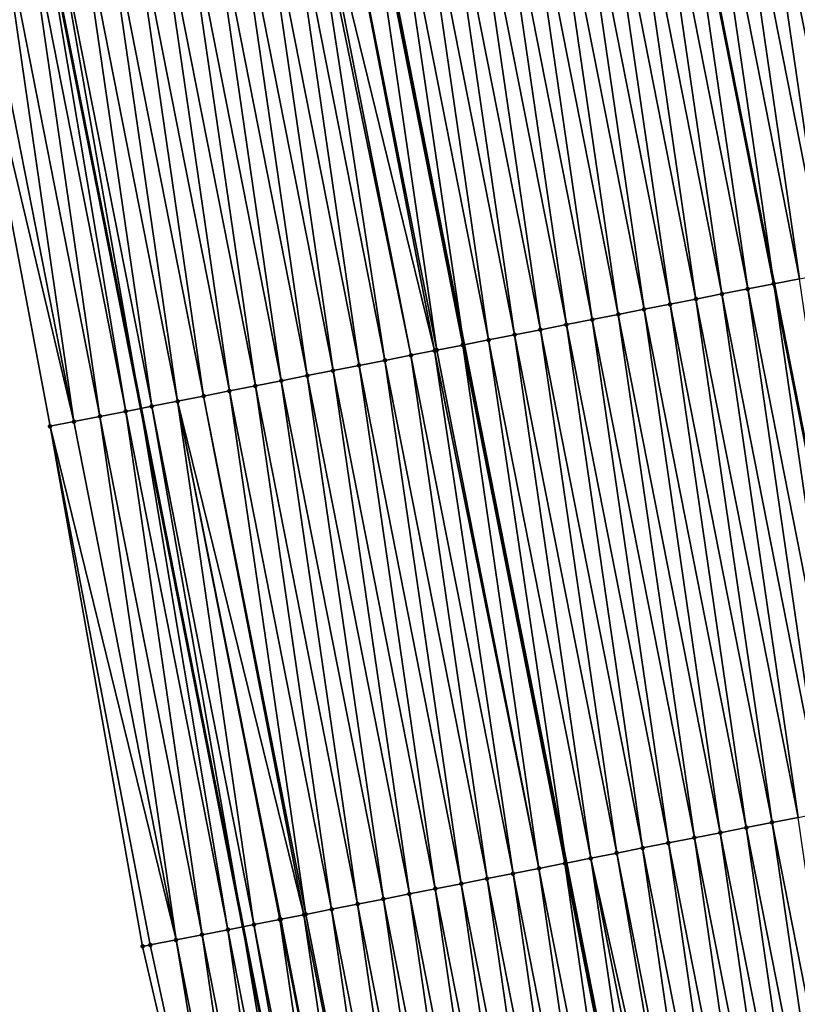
# Model space of a CAD drawing. Header units: feet. Extents: x 2007189 to 2022806, y 818621 to 837694.
# Tile 259 of 656: x 2011466 to 2011495, y 827147 to 827184. Entities that reach past the tile are written whole.
import ezdxf

# ---------------------------------------------------------------- set-up
doc = ezdxf.new("R2010")
doc.units = ezdxf.units.FT
doc.header["$MEASUREMENT"] = 0
for name, color, linetype, lineweight in [('EP_Travel Lane', 172, 'Continuous', 53), ('Road Shots', 141, 'Continuous', 100), ('Road X-Section', 40, 'Continuous', 13), ('STRIPING', 60, 'Continuous', 53)]:
    doc.layers.add(name, color=color, linetype=linetype, lineweight=lineweight)
doc.layers.add('I-77-MM17-21_SB-Surface-Border', color=7, linetype='Continuous')
doc.layers.add('I-77-MM17-21_SB-Surface-TIN', color=7, linetype='Continuous')

msp = doc.modelspace()

# ---------------------------------------------------------------- linework, layer by layer
at = {"layer": 'EP_Travel Lane'}
msp.add_polyline3d([(2011426.064436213, 827426.9163370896, 310.7935345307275), (2011429.090653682, 827407.1466084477, 310.8020995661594), (2011432.116868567, 827387.3768966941, 310.8280095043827), (2011435.14308394, 827367.6071817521, 310.8505468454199), (2011438.383504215, 827347.5752606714, 310.8550142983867), (2011441.677768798, 827327.8484129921, 310.8450038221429), (2011444.972028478, 827308.1215946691, 310.8676867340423), (2011448.266279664, 827288.3948272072, 310.9462052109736), (2011451.785399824, 827268.3978280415, 311.0168383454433), (2011455.348747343, 827248.7178492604, 311.0530579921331), (2011458.912086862, 827229.0379146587, 311.1058170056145), (2011462.475431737, 827209.3579504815, 311.1475301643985), (2011466.304121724, 827189.3753401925, 311.1956917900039), (2011470.173182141, 827169.7531448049, 311.2224514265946), (2011474.042224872, 827150.131039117, 311.2814960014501), (2011477.91123895, 827130.5090787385, 311.3928409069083), (2011481.943774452, 827110.6780281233, 311.4529107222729), (2011486.019857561, 827091.0979592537, 311.5345696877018), (2011490.095915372, 827071.518011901, 311.6420071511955), (2011494.171960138, 827051.938127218, 311.7626934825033), (2011498.561402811, 827032.0206688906, 311.8343273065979), (2011503.034300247, 827012.5273846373, 311.9249196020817), (2011507.507186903, 826993.0341473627, 312.0241428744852), (2011511.980064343, 826973.5409502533, 312.1307927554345)], dxfattribs=at)
at = {"layer": 'I-77-MM17-21_SB-Surface-Border', "color": 3, "linetype": 'Continuous', "lineweight": -3}
msp.add_polyline3d([(2011508.501863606, 826972.7529441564, 312.2280036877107), (2011503.139366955, 826992.0446366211, 312.1538696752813), (2011499.053788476, 827011.6255781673, 312.0363554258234), (2011494.003149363, 827030.9878409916, 311.9389719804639), (2011490.003879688, 827051.0708970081, 311.8562956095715), (2011485.576583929, 827070.5778773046, 311.7797985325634), (2011481.447137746, 827090.1467194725, 311.6741748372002), (2011478.279633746, 827109.915714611, 311.5483360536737), (2011474.770456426, 827129.8902702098, 311.4510833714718), (2011470.246025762, 827149.3831021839, 311.3533416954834), (2011466.741395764, 827169.0770481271, 311.3022009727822), (2011463.03818234, 827188.7319729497, 311.2909535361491), (2011457.694417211, 827208.4927978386, 311.3367523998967), (2011454.197824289, 827228.1848614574, 311.2997725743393), (2011450.313611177, 827247.8067217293, 311.2559457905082), (2011447.416001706, 827267.6070954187, 311.1663260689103), (2011443.057618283, 827287.525218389, 311.1672876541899), (2011438.967472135, 827307.1191249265, 311.1410504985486), (2011435.842362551, 827326.8741582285, 311.0839531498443), (2011432.026686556, 827346.5139510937, 311.113053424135), (2011429.609889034, 827366.7573942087, 311.0491658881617), (2011426.783208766, 827386.5577401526, 311.0058576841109), (2011425.399805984, 827406.5797546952, 310.9208343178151), (2011421.566969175, 827426.2255988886, 310.9372846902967)], dxfattribs=at)
at = {"layer": 'I-77-MM17-21_SB-Surface-TIN', "color": 128, "linetype": 'Continuous', "lineweight": -3}
for points in [[(2011497.082081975, 827175.0533027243, 310.1924930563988), (2011494.196067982, 827194.8691344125, 310.1311777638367), (2011493.214919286, 827194.6758800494, 310.1684838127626)], [(2011498.06323045, 827175.2465582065, 310.1555897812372), (2011495.177216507, 827195.0623896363, 310.0941814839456), (2011494.196067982, 827194.8691344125, 310.1311777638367)], [(2011497.082081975, 827175.0533027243, 310.1924930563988), (2011498.06323045, 827175.2465582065, 310.1555897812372), (2011494.196067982, 827194.8691344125, 310.1311777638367)], [(2011495.119781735, 827174.6668084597, 310.272310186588), (2011492.23376976, 827194.4826299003, 310.2073066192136), (2011491.252621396, 827194.289373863, 310.2440100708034)], [(2011496.100932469, 827174.8600524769, 310.2312804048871), (2011493.214919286, 827194.6758800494, 310.1684838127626), (2011492.23376976, 827194.4826299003, 310.2073066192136)], [(2011495.119781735, 827174.6668084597, 310.272310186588), (2011496.100932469, 827174.8600524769, 310.2312804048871), (2011492.23376976, 827194.4826299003, 310.2073066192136)], [(2011496.100932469, 827174.8600524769, 310.2312804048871), (2011497.082081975, 827175.0533027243, 310.1924930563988), (2011493.214919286, 827194.6758800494, 310.1684838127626)], [(2011493.157485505, 827174.2802938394, 310.34480091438), (2011490.271469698, 827194.0961097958, 310.278159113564), (2011489.290327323, 827193.9028482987, 310.3125619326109)], [(2011491.252621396, 827194.289373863, 310.2440100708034), (2011490.271469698, 827194.0961097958, 310.278159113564), (2011494.138627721, 827174.4735565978, 310.3108459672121)], [(2011493.157485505, 827174.2802938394, 310.34480091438), (2011494.138627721, 827174.4735565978, 310.3108459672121), (2011490.271469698, 827194.0961097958, 310.278159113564)], [(2011495.119781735, 827174.6668084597, 310.272310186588), (2011491.252621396, 827194.289373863, 310.2440100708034), (2011494.138627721, 827174.4735565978, 310.3108459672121)], [(2011491.195190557, 827173.8937727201, 310.414952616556), (2011488.309180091, 827193.7095865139, 310.3471968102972), (2011487.328032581, 827193.5163261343, 310.3823374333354)], [(2011492.176338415, 827174.0870313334, 310.3791762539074), (2011489.290327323, 827193.9028482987, 310.3125619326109), (2011488.309180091, 827193.7095865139, 310.3471968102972)], [(2011491.195190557, 827173.8937727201, 310.414952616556), (2011492.176338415, 827174.0870313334, 310.3791762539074), (2011488.309180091, 827193.7095865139, 310.3471968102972)], [(2011492.176338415, 827174.0870313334, 310.3791762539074), (2011493.157485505, 827174.2802938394, 310.34480091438), (2011489.290327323, 827193.9028482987, 310.3125619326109)], [(2011489.232888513, 827173.50728761, 310.4980645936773), (2011486.34688383, 827193.3230720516, 310.4197444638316), (2011485.36573327, 827193.1298271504, 310.46045603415)], [(2011490.214040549, 827173.7005250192, 310.4546565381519), (2011487.328032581, 827193.5163261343, 310.3823374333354), (2011486.34688383, 827193.3230720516, 310.4197444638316)], [(2011489.232888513, 827173.50728761, 310.4980645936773), (2011490.214040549, 827173.7005250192, 310.4546565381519), (2011486.34688383, 827193.3230720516, 310.4197444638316)], [(2011490.214040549, 827173.7005250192, 310.4546565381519), (2011491.195190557, 827173.8937727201, 310.414952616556), (2011487.328032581, 827193.5163261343, 310.3823374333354)], [(2011487.270586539, 827173.1208021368, 310.5810458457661), (2011484.384582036, 827192.9365856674, 310.5023978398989), (2011483.403431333, 827192.7433414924, 310.5433708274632)], [(2011488.251736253, 827173.3140513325, 310.5418799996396), (2011485.36573327, 827193.1298271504, 310.46045603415), (2011484.384582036, 827192.9365856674, 310.5023978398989)], [(2011487.270586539, 827173.1208021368, 310.5810458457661), (2011488.251736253, 827173.3140513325, 310.5418799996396), (2011484.384582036, 827192.9365856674, 310.5023978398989)], [(2011488.251736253, 827173.3140513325, 310.5418799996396), (2011489.232888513, 827173.50728761, 310.4980645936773), (2011485.36573327, 827193.1298271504, 310.46045603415)], [(2011485.308288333, 827172.7342975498, 310.6571477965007), (2011482.42228089, 827192.5500959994, 310.5838693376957), (2011481.441129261, 827192.356856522, 310.6265330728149)], [(2011486.289438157, 827172.9275461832, 310.6177794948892), (2011483.403431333, 827192.7433414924, 310.5433708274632), (2011482.42228089, 827192.5500959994, 310.5838693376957)], [(2011485.308288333, 827172.7342975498, 310.6571477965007), (2011486.289438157, 827172.9275461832, 310.6177794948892), (2011482.42228089, 827192.5500959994, 310.5838693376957)], [(2011486.289438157, 827172.9275461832, 310.6177794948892), (2011487.270586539, 827173.1208021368, 310.5810458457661), (2011483.403431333, 827192.7433414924, 310.5433708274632)], [(2011483.345986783, 827172.3478099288, 310.7393560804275), (2011480.459977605, 827192.1636171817, 310.6692461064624), (2011479.478829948, 827191.9703575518, 310.7046565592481)], [(2011484.327136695, 827172.5410581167, 310.6998274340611), (2011481.441129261, 827192.356856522, 310.6265330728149), (2011480.459977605, 827192.1636171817, 310.6692461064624)], [(2011483.345986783, 827172.3478099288, 310.7393560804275), (2011484.327136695, 827172.5410581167, 310.6998274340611), (2011480.459977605, 827192.1636171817, 310.6692461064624)], [(2011484.327136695, 827172.5410581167, 310.6998274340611), (2011485.308288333, 827172.7342975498, 310.6571477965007), (2011481.441129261, 827192.356856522, 310.6265330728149)], [(2011481.383686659, 827171.9613150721, 310.8189601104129), (2011478.49768221, 827191.777098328, 310.7402132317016), (2011477.516533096, 827191.5838460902, 310.7782842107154)], [(2011482.364837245, 827172.1545598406, 310.7782007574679), (2011478.545440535, 827191.7865054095, 310.7384824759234), (2011478.49768221, 827191.777098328, 310.7402132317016)], [(2011481.383686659, 827171.9613150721, 310.8189601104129), (2011482.364837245, 827172.1545598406, 310.7782007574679), (2011478.49768221, 827191.777098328, 310.7402132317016)], [(2011479.478829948, 827191.9703575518, 310.7046565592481), (2011478.545440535, 827191.7865054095, 310.7384824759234), (2011482.41353518, 827172.1641515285, 310.7762727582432)], [(2011482.364837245, 827172.1545598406, 310.7782007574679), (2011482.41353518, 827172.1641515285, 310.7762727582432), (2011478.545440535, 827191.7865054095, 310.7384824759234)], [(2011483.345986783, 827172.3478099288, 310.7393560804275), (2011479.478829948, 827191.9703575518, 310.7046565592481), (2011482.41353518, 827172.1641515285, 310.7762727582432)], [(2011481.29973324, 827171.9447793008, 310.822263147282), (2011477.516533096, 827191.5838460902, 310.7782842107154), (2011476.535385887, 827191.390584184, 310.812875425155)], [(2011481.29973324, 827171.9447793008, 310.822263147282), (2011481.383686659, 827171.9613150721, 310.8189601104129), (2011477.516533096, 827191.5838460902, 310.7782842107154)], [(2011478.440250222, 827171.3815030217, 310.913256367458), (2011475.554240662, 827191.1973122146, 310.8438446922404), (2011474.573092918, 827191.0040530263, 310.8794140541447)], [(2011479.421395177, 827171.5747763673, 310.8827823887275), (2011476.372628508, 827191.358523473, 310.818092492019), (2011475.554240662, 827191.1973122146, 310.8438446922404)], [(2011478.440250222, 827171.3815030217, 310.913256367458), (2011479.421395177, 827171.5747763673, 310.8827823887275), (2011475.554240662, 827191.1973122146, 310.8438446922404)], [(2011480.401563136, 827171.7678614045, 310.8537757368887), (2011476.535385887, 827191.390584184, 310.812875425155), (2011476.372628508, 827191.358523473, 310.818092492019)], [(2011479.421395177, 827171.5747763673, 310.8827823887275), (2011480.401563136, 827171.7678614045, 310.8537757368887), (2011476.372628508, 827191.358523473, 310.818092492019)], [(2011480.401563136, 827171.7678614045, 310.8537757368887), (2011480.402539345, 827171.7680537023, 310.8537443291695), (2011476.535385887, 827191.390584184, 310.812875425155)], [(2011480.402539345, 827171.7680537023, 310.8537443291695), (2011481.29973324, 827171.9447793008, 310.822263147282), (2011476.535385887, 827191.390584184, 310.812875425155)], [(2011476.477953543, 827170.9949906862, 310.9865695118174), (2011473.591943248, 827190.8108036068, 310.9184994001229), (2011472.610793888, 827190.6175526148, 310.9570188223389)], [(2011477.459102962, 827171.1882413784, 310.9479422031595), (2011474.573092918, 827191.0040530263, 310.8794140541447), (2011473.591943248, 827190.8108036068, 310.9184994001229)], [(2011476.477953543, 827170.9949906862, 310.9865695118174), (2011477.459102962, 827171.1882413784, 310.9479422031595), (2011473.591943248, 827190.8108036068, 310.9184994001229)], [(2011477.459102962, 827171.1882413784, 310.9479422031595), (2011478.440250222, 827171.3815030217, 310.913256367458), (2011474.573092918, 827191.0040530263, 310.8794140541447)], [(2011474.515650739, 827170.6085094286, 311.0710680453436), (2011471.629644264, 827190.4243029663, 310.9960217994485), (2011470.648494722, 827190.2310528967, 311.0348731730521)], [(2011475.496801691, 827170.8017523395, 311.0296401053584), (2011472.610793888, 827190.6175526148, 310.9570188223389), (2011471.629644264, 827190.4243029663, 310.9960217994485)], [(2011474.515650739, 827170.6085094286, 311.0710680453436), (2011475.496801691, 827170.8017523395, 311.0296401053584), (2011471.629644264, 827190.4243029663, 310.9960217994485)], [(2011475.496801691, 827170.8017523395, 311.0296401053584), (2011476.477953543, 827170.9949906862, 310.9865695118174), (2011472.610793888, 827190.6175526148, 310.9570188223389)], [(2011472.553353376, 827170.2220005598, 311.1456288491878), (2011469.667345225, 827190.0378026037, 311.0736440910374), (2011468.686194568, 827189.8445581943, 311.1145327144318)], [(2011473.53450177, 827170.4152564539, 311.1088738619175), (2011470.648494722, 827190.2310528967, 311.0348731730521), (2011469.667345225, 827190.0378026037, 311.0736440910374)], [(2011472.553353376, 827170.2220005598, 311.1456288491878), (2011473.53450177, 827170.4152564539, 311.1088738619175), (2011469.667345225, 827190.0378026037, 311.0736440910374)], [(2011473.53450177, 827170.4152564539, 311.1088738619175), (2011474.515650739, 827170.6085094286, 311.0710680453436), (2011470.648494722, 827190.2310528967, 311.0348731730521)], [(2011470.59106069, 827169.8354679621, 311.2116492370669), (2011467.705044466, 827189.6513109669, 311.1544070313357), (2011466.723899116, 827189.458039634, 311.1856053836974)], [(2011471.572205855, 827170.0287402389, 311.1807906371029), (2011468.686194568, 827189.8445581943, 311.1145327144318), (2011467.705044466, 827189.6513109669, 311.1544070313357)], [(2011470.59106069, 827169.8354679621, 311.2116492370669), (2011471.572205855, 827170.0287402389, 311.1807906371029), (2011467.705044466, 827189.6513109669, 311.1544070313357)], [(2011471.572205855, 827170.0287402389, 311.1807906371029), (2011472.553353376, 827170.2220005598, 311.1456288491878), (2011468.686194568, 827189.8445581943, 311.1145327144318)], [(2011468.628778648, 827169.4488813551, 311.2582308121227), (2011465.742757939, 827189.2647471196, 311.2091802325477), (2011464.761615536, 827189.0714608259, 311.2349939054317)], [(2011469.609918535, 827169.6421804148, 311.2370118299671), (2011466.304121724, 827189.3753401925, 311.1956917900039), (2011465.742757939, 827189.2647471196, 311.2091802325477)], [(2011468.628778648, 827169.4488813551, 311.2582308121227), (2011469.609918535, 827169.6421804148, 311.2370118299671), (2011465.742757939, 827189.2647471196, 311.2091802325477)], [(2011466.723899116, 827189.458039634, 311.1856053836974), (2011466.304121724, 827189.3753401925, 311.1956917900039), (2011470.173182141, 827169.7531448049, 311.2224514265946)], [(2011469.609918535, 827169.6421804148, 311.2370118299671), (2011470.173182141, 827169.7531448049, 311.2224514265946), (2011466.304121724, 827189.3753401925, 311.1956917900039)], [(2011470.59106069, 827169.8354679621, 311.2116492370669), (2011466.723899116, 827189.458039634, 311.1856053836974), (2011470.173182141, 827169.7531448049, 311.2224514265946)], [(2011467.647638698, 827169.25558262, 311.2795667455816), (2011463.780470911, 827188.8781858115, 311.2648672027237), (2011463.03818234, 827188.7319729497, 311.2909535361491)], [(2011467.647638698, 827169.25558262, 311.2795667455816), (2011464.761615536, 827189.0714608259, 311.2349939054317), (2011463.780470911, 827188.8781858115, 311.2648672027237)], [(2011467.647638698, 827169.25558262, 311.2795667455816), (2011468.628778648, 827169.4488813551, 311.2582308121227), (2011464.761615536, 827189.0714608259, 311.2349939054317)], [(2011466.741395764, 827169.0770481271, 311.3022009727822), (2011467.647638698, 827169.25558262, 311.2795667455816), (2011463.03818234, 827188.7319729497, 311.2909535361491)], [(2011495.119781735, 827174.6668084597, 310.272310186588), (2011494.138627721, 827174.4735565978, 310.3108459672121), (2011498.005778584, 827154.8510397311, 310.3566090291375)], [(2011496.043489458, 827154.4645131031, 310.4244546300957), (2011493.157485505, 827174.2802938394, 310.34480091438), (2011492.176338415, 827174.0870313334, 310.3791762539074)], [(2011497.024636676, 827154.6577749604, 310.3898458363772), (2011494.138627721, 827174.4735565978, 310.3108459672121), (2011493.157485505, 827174.2802938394, 310.34480091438)], [(2011496.043489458, 827154.4645131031, 310.4244546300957), (2011497.024636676, 827154.6577749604, 310.3898458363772), (2011493.157485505, 827174.2802938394, 310.34480091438)], [(2011497.024636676, 827154.6577749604, 310.3898458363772), (2011498.005778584, 827154.8510397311, 310.3566090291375), (2011494.138627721, 827174.4735565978, 310.3108459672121)], [(2011494.081191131, 827154.0780091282, 310.5007768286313), (2011491.195190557, 827173.8937727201, 310.414952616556), (2011490.214040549, 827173.7005250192, 310.4546565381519)], [(2011495.062341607, 827154.2712544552, 310.4602185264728), (2011492.176338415, 827174.0870313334, 310.3791762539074), (2011491.195190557, 827173.8937727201, 310.414952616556)], [(2011494.081191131, 827154.0780091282, 310.5007768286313), (2011495.062341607, 827154.2712544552, 310.4602185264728), (2011491.195190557, 827173.8937727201, 310.414952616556)], [(2011495.062341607, 827154.2712544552, 310.4602185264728), (2011496.043489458, 827154.4645131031, 310.4244546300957), (2011492.176338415, 827174.0870313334, 310.3791762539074)], [(2011492.118887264, 827153.6915332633, 310.5872163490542), (2011489.232888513, 827173.50728761, 310.4980645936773), (2011488.251736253, 827173.3140513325, 310.5418799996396)], [(2011493.100039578, 827153.8847692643, 310.5433014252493), (2011490.214040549, 827173.7005250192, 310.4546565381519), (2011489.232888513, 827173.50728761, 310.4980645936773)], [(2011492.118887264, 827153.6915332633, 310.5872163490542), (2011493.100039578, 827153.8847692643, 310.5433014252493), (2011489.232888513, 827173.50728761, 310.4980645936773)], [(2011493.100039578, 827153.8847692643, 310.5433014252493), (2011494.081191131, 827154.0780091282, 310.5007768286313), (2011490.214040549, 827173.7005250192, 310.4546565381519)], [(2011491.13773598, 827153.498292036, 310.6292501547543), (2011488.251736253, 827173.3140513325, 310.5418799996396), (2011487.270586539, 827173.1208021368, 310.5810458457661)], [(2011491.13773598, 827153.498292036, 310.6292501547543), (2011492.118887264, 827153.6915332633, 310.5872163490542), (2011488.251736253, 827173.3140513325, 310.5418799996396)], [(2011489.17543581, 827153.1117974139, 310.7089386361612), (2011486.289438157, 827172.9275461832, 310.6177794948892), (2011485.308288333, 827172.7342975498, 310.6571477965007)], [(2011490.156586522, 827153.3050415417, 310.6679486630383), (2011487.270586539, 827173.1208021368, 310.5810458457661), (2011486.289438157, 827172.9275461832, 310.6177794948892)], [(2011489.17543581, 827153.1117974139, 310.7089386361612), (2011490.156586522, 827153.3050415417, 310.6679486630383), (2011486.289438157, 827172.9275461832, 310.6177794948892)], [(2011490.156586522, 827153.3050415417, 310.6679486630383), (2011491.13773598, 827153.498292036, 310.6292501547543), (2011487.270586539, 827173.1208021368, 310.5810458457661)], [(2011487.213133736, 827152.7253124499, 310.7921031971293), (2011484.327136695, 827172.5410581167, 310.6998274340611), (2011483.345986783, 827172.3478099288, 310.7393560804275)], [(2011488.194284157, 827152.9185580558, 310.7516452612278), (2011485.308288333, 827172.7342975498, 310.6571477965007), (2011484.327136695, 827172.5410581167, 310.6998274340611)], [(2011487.213133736, 827152.7253124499, 310.7921031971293), (2011488.194284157, 827152.9185580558, 310.7516452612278), (2011484.327136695, 827172.5410581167, 310.6998274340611)], [(2011488.194284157, 827152.9185580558, 310.7516452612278), (2011489.17543581, 827153.1117974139, 310.7089386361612), (2011485.308288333, 827172.7342975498, 310.6571477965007)], [(2011485.250837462, 827152.3387980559, 310.8646753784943), (2011482.364837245, 827172.1545598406, 310.7782007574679), (2011481.383686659, 827171.9613150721, 310.8189601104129)], [(2011486.231986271, 827152.532051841, 310.8271612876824), (2011482.41353518, 827172.1641515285, 310.7762727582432), (2011482.364837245, 827172.1545598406, 310.7782007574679)], [(2011485.250837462, 827152.3387980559, 310.8646753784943), (2011486.231986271, 827152.532051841, 310.8271612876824), (2011482.364837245, 827172.1545598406, 310.7782007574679)], [(2011483.345986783, 827172.3478099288, 310.7393560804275), (2011482.41353518, 827172.1641515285, 310.7762727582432), (2011486.281623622, 827152.5418291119, 310.8253876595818)], [(2011486.231986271, 827152.532051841, 310.8271612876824), (2011486.281623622, 827152.5418291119, 310.8253876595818), (2011482.41353518, 827172.1641515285, 310.7762727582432)], [(2011487.213133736, 827152.7253124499, 310.7921031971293), (2011483.345986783, 827172.3478099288, 310.7393560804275), (2011486.281623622, 827152.5418291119, 310.8253876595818)], [(2011483.28854432, 827151.9522677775, 310.931530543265), (2011480.401563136, 827171.7678614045, 310.8537757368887), (2011479.421395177, 827171.5747763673, 310.8827823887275)], [(2011484.269689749, 827152.1455387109, 310.9001883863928), (2011480.402539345, 827171.7680537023, 310.8537443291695), (2011480.401563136, 827171.7678614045, 310.8537757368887)], [(2011483.28854432, 827151.9522677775, 310.931530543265), (2011484.269689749, 827152.1455387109, 310.9001883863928), (2011480.401563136, 827171.7678614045, 310.8537757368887)], [(2011484.269689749, 827152.1455387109, 310.9001883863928), (2011481.29973324, 827171.9447793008, 310.822263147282), (2011480.402539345, 827171.7680537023, 310.8537443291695)], [(2011485.250837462, 827152.3387980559, 310.8646753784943), (2011481.383686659, 827171.9613150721, 310.8189601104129), (2011481.29973324, 827171.9447793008, 310.822263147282)], [(2011484.269689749, 827152.1455387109, 310.9001883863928), (2011485.250837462, 827152.3387980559, 310.8646753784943), (2011481.29973324, 827171.9447793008, 310.822263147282)], [(2011481.326248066, 827151.5657532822, 311.0040663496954), (2011478.440250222, 827171.3815030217, 310.913256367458), (2011477.459102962, 827171.1882413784, 310.9479422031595)], [(2011482.307397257, 827151.7590051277, 310.9658541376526), (2011479.421395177, 827171.5747763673, 310.8827823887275), (2011478.440250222, 827171.3815030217, 310.913256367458)], [(2011481.326248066, 827151.5657532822, 311.0040663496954), (2011482.307397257, 827151.7590051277, 310.9658541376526), (2011478.440250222, 827171.3815030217, 310.913256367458)], [(2011482.307397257, 827151.7590051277, 310.9658541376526), (2011483.28854432, 827151.9522677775, 310.931530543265), (2011479.421395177, 827171.5747763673, 310.8827823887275)], [(2011479.363946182, 827151.1792673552, 311.0868842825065), (2011476.477953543, 827170.9949906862, 310.9865695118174), (2011475.496801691, 827170.8017523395, 311.0296401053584)], [(2011480.345097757, 827151.3725071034, 311.0443180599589), (2011477.459102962, 827171.1882413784, 310.9479422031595), (2011476.477953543, 827170.9949906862, 310.9865695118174)], [(2011479.363946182, 827151.1792673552, 311.0868842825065), (2011480.345097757, 827151.3725071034, 311.0443180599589), (2011476.477953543, 827170.9949906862, 310.9865695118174)], [(2011480.345097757, 827151.3725071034, 311.0443180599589), (2011481.326248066, 827151.5657532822, 311.0040663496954), (2011477.459102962, 827171.1882413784, 310.9479422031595)], [(2011477.401642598, 827150.7927900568, 311.1728078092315), (2011474.515650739, 827170.6085094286, 311.0710680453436), (2011473.53450177, 827170.4152564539, 311.1088738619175)], [(2011478.382794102, 827150.9860301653, 311.1303712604), (2011475.496801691, 827170.8017523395, 311.0296401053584), (2011474.515650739, 827170.6085094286, 311.0710680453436)], [(2011477.401642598, 827150.7927900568, 311.1728078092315), (2011478.382794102, 827150.9860301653, 311.1303712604), (2011474.515650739, 827170.6085094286, 311.0710680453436)], [(2011478.382794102, 827150.9860301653, 311.1303712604), (2011479.363946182, 827151.1792673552, 311.0868842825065), (2011475.496801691, 827170.8017523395, 311.0296401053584)], [(2011476.353764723, 827150.5864012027, 311.2157643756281), (2011472.553353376, 827170.2220005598, 311.1456288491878), (2011471.572205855, 827170.0287402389, 311.1807906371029)], [(2011476.420492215, 827150.5995442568, 311.2131958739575), (2011473.53450177, 827170.4152564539, 311.1088738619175), (2011472.553353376, 827170.2220005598, 311.1456288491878)], [(2011476.353764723, 827150.5864012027, 311.2157643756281), (2011476.420492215, 827150.5995442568, 311.2131958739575), (2011472.553353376, 827170.2220005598, 311.1456288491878)], [(2011476.420492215, 827150.5995442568, 311.2131958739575), (2011477.401642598, 827150.7927900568, 311.1728078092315), (2011473.53450177, 827170.4152564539, 311.1088738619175)], [(2011470.59106069, 827169.8354679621, 311.2116492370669), (2011470.173182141, 827169.7531448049, 311.2224514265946), (2011474.042224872, 827150.131039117, 311.2814960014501)], [(2011474.458202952, 827150.2129942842, 311.2729628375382), (2011471.572205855, 827170.0287402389, 311.1807906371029), (2011470.59106069, 827169.8354679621, 311.2116492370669)], [(2011474.458202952, 827150.2129942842, 311.2729628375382), (2011470.59106069, 827169.8354679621, 311.2116492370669), (2011474.042224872, 827150.131039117, 311.2814960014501)], [(2011474.458202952, 827150.2129942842, 311.2729628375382), (2011475.439345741, 827150.4062786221, 311.246445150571), (2011471.572205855, 827170.0287402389, 311.1807906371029)], [(2011475.439345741, 827150.4062786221, 311.246445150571), (2011475.478769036, 827150.4140446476, 311.2452646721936), (2011471.572205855, 827170.0287402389, 311.1807906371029)], [(2011475.478769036, 827150.4140446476, 311.2452646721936), (2011476.353764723, 827150.5864012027, 311.2157643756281), (2011471.572205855, 827170.0287402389, 311.1807906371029)], [(2011471.514788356, 827149.6330714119, 311.327372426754), (2011468.628778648, 827169.4488813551, 311.2582308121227), (2011467.647638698, 827169.25558262, 311.2795667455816)], [(2011472.495926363, 827149.8263800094, 311.3095862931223), (2011469.609918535, 827169.6421804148, 311.2370118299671), (2011468.628778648, 827169.4488813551, 311.2582308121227)], [(2011471.514788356, 827149.6330714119, 311.327372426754), (2011472.495926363, 827149.8263800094, 311.3095862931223), (2011468.628778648, 827169.4488813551, 311.2582308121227)], [(2011473.477063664, 827150.0196921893, 311.2930894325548), (2011470.173182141, 827169.7531448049, 311.2224514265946), (2011469.609918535, 827169.6421804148, 311.2370118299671)], [(2011472.495926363, 827149.8263800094, 311.3095862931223), (2011473.477063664, 827150.0196921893, 311.2930894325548), (2011469.609918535, 827169.6421804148, 311.2370118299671)], [(2011473.477063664, 827150.0196921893, 311.2930894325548), (2011474.042224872, 827150.131039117, 311.2814960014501), (2011470.173182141, 827169.7531448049, 311.2224514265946)], [(2011471.514788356, 827149.6330714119, 311.327372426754), (2011467.647638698, 827169.25558262, 311.2795667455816), (2011466.741395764, 827169.0770481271, 311.3022009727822)], [(2011470.246025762, 827149.3831021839, 311.3533416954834), (2011470.533649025, 827149.439769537, 311.347578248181), (2011466.741395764, 827169.0770481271, 311.3022009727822)], [(2011470.533649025, 827149.439769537, 311.347578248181), (2011471.514788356, 827149.6330714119, 311.327372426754), (2011466.741395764, 827169.0770481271, 311.3022009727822)], [(2011497.948313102, 827134.4556384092, 310.5991470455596), (2011495.062341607, 827154.2712544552, 310.4602185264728), (2011494.081191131, 827154.0780091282, 310.5007768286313)], [(2011495.986007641, 827134.0691706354, 310.6884986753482), (2011493.100039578, 827153.8847692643, 310.5433014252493), (2011492.118887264, 827153.6915332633, 310.5872163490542)], [(2011496.967161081, 827134.2624009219, 310.6425270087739), (2011494.081191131, 827154.0780091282, 310.5007768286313), (2011493.100039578, 827153.8847692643, 310.5433014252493)], [(2011495.986007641, 827134.0691706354, 310.6884986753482), (2011496.967161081, 827134.2624009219, 310.6425270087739), (2011493.100039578, 827153.8847692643, 310.5433014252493)], [(2011496.967161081, 827134.2624009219, 310.6425270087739), (2011497.948313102, 827134.4556384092, 310.5991470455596), (2011494.081191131, 827154.0780091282, 310.5007768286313)], [(2011494.023707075, 827133.6826780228, 310.7689103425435), (2011491.13773598, 827153.498292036, 310.6292501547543), (2011490.156586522, 827153.3050415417, 310.6679486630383)], [(2011495.004857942, 827133.8759213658, 310.7276379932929), (2011492.118887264, 827153.6915332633, 310.5872163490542), (2011491.13773598, 827153.498292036, 310.6292501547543)], [(2011494.023707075, 827133.6826780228, 310.7689103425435), (2011495.004857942, 827133.8759213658, 310.7276379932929), (2011491.13773598, 827153.498292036, 310.6292501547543)], [(2011495.004857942, 827133.8759213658, 310.7276379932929), (2011495.986007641, 827134.0691706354, 310.6884986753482), (2011492.118887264, 827153.6915332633, 310.5872163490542)], [(2011492.06140324, 827133.2962019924, 310.8552902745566), (2011489.17543581, 827153.1117974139, 310.7089386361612), (2011488.194284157, 827152.9185580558, 310.7516452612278)], [(2011493.042555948, 827133.4894359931, 310.8106554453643), (2011490.156586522, 827153.3050415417, 310.6679486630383), (2011489.17543581, 827153.1117974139, 310.7089386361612)], [(2011492.06140324, 827133.2962019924, 310.8552902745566), (2011493.042555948, 827133.4894359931, 310.8106554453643), (2011489.17543581, 827153.1117974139, 310.7089386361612)], [(2011493.042555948, 827133.4894359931, 310.8106554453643), (2011494.023707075, 827133.6826780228, 310.7689103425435), (2011490.156586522, 827153.3050415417, 310.6679486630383)], [(2011487.213133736, 827152.7253124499, 310.7921031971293), (2011486.281623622, 827152.5418291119, 310.8253876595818), (2011490.149681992, 827132.9196592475, 310.9294093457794)], [(2011491.588992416, 827133.2031569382, 310.8748132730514), (2011488.194284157, 827152.9185580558, 310.7516452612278), (2011487.213133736, 827152.7253124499, 310.7921031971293)], [(2011491.080253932, 827133.1029507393, 310.8937156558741), (2011487.213133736, 827152.7253124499, 310.7921031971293), (2011490.149681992, 827132.9196592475, 310.9294093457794)], [(2011491.080253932, 827133.1029507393, 310.8937156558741), (2011491.588992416, 827133.2031569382, 310.8748132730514), (2011487.213133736, 827152.7253124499, 310.7921031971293)], [(2011491.588992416, 827133.2031569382, 310.8748132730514), (2011492.06140324, 827133.2962019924, 310.8552902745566), (2011488.194284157, 827152.9185580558, 310.7516452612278)], [(2011488.136809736, 827132.5231780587, 311.0021818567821), (2011485.250837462, 827152.3387980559, 310.8646753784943), (2011484.269689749, 827152.1455387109, 310.9001883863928)], [(2011489.117954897, 827132.716450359, 310.9713316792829), (2011486.231986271, 827152.532051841, 310.8271612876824), (2011485.250837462, 827152.3387980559, 310.8646753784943)], [(2011488.136809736, 827132.5231780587, 311.0021818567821), (2011489.117954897, 827132.716450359, 310.9713316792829), (2011485.250837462, 827152.3387980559, 310.8646753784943)], [(2011490.099105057, 827132.9096972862, 310.9313493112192), (2011486.281623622, 827152.5418291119, 310.8253876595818), (2011486.231986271, 827152.532051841, 310.8271612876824)], [(2011489.117954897, 827132.716450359, 310.9713316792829), (2011490.099105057, 827132.9096972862, 310.9313493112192), (2011486.231986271, 827152.532051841, 310.8271612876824)], [(2011490.099105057, 827132.9096972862, 310.9313493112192), (2011490.149681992, 827132.9196592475, 310.9294093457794), (2011486.281623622, 827152.5418291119, 310.8253876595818)], [(2011486.174519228, 827132.1366344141, 311.0642262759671), (2011483.28854432, 827151.9522677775, 310.931530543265), (2011482.307397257, 827151.7590051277, 310.9658541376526)], [(2011487.155666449, 827132.3298962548, 311.0296115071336), (2011484.269689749, 827152.1455387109, 310.9001883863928), (2011483.28854432, 827151.9522677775, 310.931530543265)], [(2011486.174519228, 827132.1366344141, 311.0642262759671), (2011487.155666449, 827132.3298962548, 311.0296115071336), (2011483.28854432, 827151.9522677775, 310.931530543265)], [(2011487.155666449, 827132.3298962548, 311.0296115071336), (2011488.136809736, 827132.5231780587, 311.0021818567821), (2011484.269689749, 827152.1455387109, 310.9001883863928)], [(2011484.212219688, 827131.750136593, 311.1427633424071), (2011481.326248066, 827151.5657532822, 311.0040663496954), (2011480.345097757, 827151.3725071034, 311.0443180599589)], [(2011485.193370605, 827131.9433796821, 311.1013996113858), (2011482.307397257, 827151.7590051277, 310.9658541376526), (2011481.326248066, 827151.5657532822, 311.0040663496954)], [(2011484.212219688, 827131.750136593, 311.1427633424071), (2011485.193370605, 827131.9433796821, 311.1013996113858), (2011481.326248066, 827151.5657532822, 311.0040663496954)], [(2011485.193370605, 827131.9433796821, 311.1013996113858), (2011486.174519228, 827132.1366344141, 311.0642262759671), (2011482.307397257, 827151.7590051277, 310.9658541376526)], [(2011482.249917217, 827131.363653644, 311.2266531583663), (2011479.363946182, 827151.1792673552, 311.0868842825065), (2011478.382794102, 827150.9860301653, 311.1303712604)], [(2011483.231068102, 827131.5568968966, 311.185348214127), (2011480.345097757, 827151.3725071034, 311.0443180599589), (2011479.363946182, 827151.1792673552, 311.0868842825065)], [(2011482.249917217, 827131.363653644, 311.2266531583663), (2011483.231068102, 827131.5568968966, 311.185348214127), (2011479.363946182, 827151.1792673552, 311.0868842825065)], [(2011483.231068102, 827131.5568968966, 311.185348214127), (2011484.212219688, 827131.750136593, 311.1427633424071), (2011480.345097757, 827151.3725071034, 311.0443180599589)], [(2011480.287614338, 827130.9771727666, 311.3112885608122), (2011477.401642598, 827150.7927900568, 311.1728078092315), (2011476.420492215, 827150.5995442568, 311.2131958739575)], [(2011481.268765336, 827131.1704154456, 311.2697771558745), (2011478.382794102, 827150.9860301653, 311.1303712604), (2011477.401642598, 827150.7927900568, 311.1728078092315)], [(2011480.287614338, 827130.9771727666, 311.3112885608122), (2011481.268765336, 827131.1704154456, 311.2697771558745), (2011477.401642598, 827150.7927900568, 311.1728078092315)], [(2011481.268765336, 827131.1704154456, 311.2697771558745), (2011482.249917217, 827131.363653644, 311.2266531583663), (2011478.382794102, 827150.9860301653, 311.1303712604)], [(2011478.325318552, 827130.5906558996, 311.3829706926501), (2011475.439345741, 827150.4062786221, 311.246445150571), (2011474.458202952, 827150.2129942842, 311.2729628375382)], [(2011479.306465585, 827130.7839186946, 311.3486994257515), (2011475.478769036, 827150.4140446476, 311.2452646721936), (2011475.439345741, 827150.4062786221, 311.246445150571)], [(2011478.325318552, 827130.5906558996, 311.3829706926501), (2011479.306465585, 827130.7839186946, 311.3486994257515), (2011475.439345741, 827150.4062786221, 311.246445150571)], [(2011479.306465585, 827130.7839186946, 311.3486994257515), (2011476.353764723, 827150.5864012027, 311.2157643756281), (2011475.478769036, 827150.4140446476, 311.2452646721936)], [(2011480.287614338, 827130.9771727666, 311.3112885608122), (2011476.420492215, 827150.5995442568, 311.2131958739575), (2011476.353764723, 827150.5864012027, 311.2157643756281)], [(2011479.306465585, 827130.7839186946, 311.3486994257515), (2011480.287614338, 827130.9771727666, 311.3112885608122), (2011476.353764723, 827150.5864012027, 311.2157643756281)], [(2011476.363040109, 827130.2040510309, 311.4229795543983), (2011473.477063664, 827150.0196921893, 311.2930894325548), (2011472.495926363, 827149.8263800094, 311.3095862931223)], [(2011477.344177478, 827130.3973628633, 311.4063576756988), (2011474.042224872, 827150.131039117, 311.2814960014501), (2011473.477063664, 827150.0196921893, 311.2930894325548)], [(2011476.363040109, 827130.2040510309, 311.4229795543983), (2011477.344177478, 827130.3973628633, 311.4063576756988), (2011473.477063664, 827150.0196921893, 311.2930894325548)], [(2011474.458202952, 827150.2129942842, 311.2729628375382), (2011474.042224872, 827150.131039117, 311.2814960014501), (2011477.91123895, 827130.5090787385, 311.3928409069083)], [(2011477.344177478, 827130.3973628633, 311.4063576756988), (2011477.91123895, 827130.5090787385, 311.3928409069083), (2011474.042224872, 827150.131039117, 311.2814960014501)], [(2011478.325318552, 827130.5906558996, 311.3829706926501), (2011474.458202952, 827150.2129942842, 311.2729628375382), (2011477.91123895, 827130.5090787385, 311.3928409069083)], [(2011475.381902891, 827130.010738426, 311.4393234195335), (2011472.495926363, 827149.8263800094, 311.3095862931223), (2011471.514788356, 827149.6330714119, 311.327372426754)], [(2011475.381902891, 827130.010738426, 311.4393234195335), (2011476.363040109, 827130.2040510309, 311.4229795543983), (2011472.495926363, 827149.8263800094, 311.3095862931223)], [(2011474.770456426, 827129.8902702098, 311.4510833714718), (2011470.533649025, 827149.439769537, 311.347578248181), (2011470.246025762, 827149.3831021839, 311.3533416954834)], [(2011474.770456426, 827129.8902702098, 311.4510833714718), (2011471.514788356, 827149.6330714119, 311.327372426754), (2011470.533649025, 827149.439769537, 311.347578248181)], [(2011474.770456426, 827129.8902702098, 311.4510833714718), (2011475.381902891, 827130.010738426, 311.4393234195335), (2011471.514788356, 827149.6330714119, 311.327372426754)]]:
    msp.add_3dface(points, dxfattribs=at)
at = {"layer": 'Road Shots', "lineweight": 100}
for p in [(2011493.157485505, 827174.2802938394, 310.34480091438), (2011494.138632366, 827174.4735575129, 310.3108458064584), (2011491.195190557, 827173.8937727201, 310.414952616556), (2011492.176338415, 827174.0870313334, 310.3791762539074), (2011489.232888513, 827173.50728761, 310.4980645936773), (2011490.214040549, 827173.7005250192, 310.4546565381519), (2011488.251736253, 827173.3140513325, 310.5418799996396), (2011486.289438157, 827172.9275461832, 310.6177794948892), (2011487.270586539, 827173.1208021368, 310.5810458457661), (2011484.327136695, 827172.5410581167, 310.6998274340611), (2011485.308288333, 827172.7342975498, 310.6571477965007), (2011482.364837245, 827172.1545598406, 310.7782007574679), (2011483.345986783, 827172.3478099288, 310.7393560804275), (2011480.401563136, 827171.7678614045, 310.8537757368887), (2011480.402539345, 827171.7680537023, 310.8537443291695), (2011481.29973324, 827171.9447793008, 310.822263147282), (2011481.383686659, 827171.9613150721, 310.8189601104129), (2011478.440250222, 827171.3815030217, 310.913256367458), (2011479.421395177, 827171.5747763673, 310.8827823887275), (2011476.477953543, 827170.9949906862, 310.9865695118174), (2011477.459102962, 827171.1882413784, 310.9479422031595), (2011474.515650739, 827170.6085094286, 311.0710680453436), (2011475.496801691, 827170.8017523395, 311.0296401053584), (2011472.553353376, 827170.2220005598, 311.1456288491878), (2011473.53450177, 827170.4152564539, 311.1088738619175), (2011470.59106069, 827169.8354679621, 311.2116492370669), (2011471.572205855, 827170.0287402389, 311.1807906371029), (2011468.628778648, 827169.4488813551, 311.2582308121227), (2011469.609918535, 827169.6421804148, 311.2370118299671), (2011466.741395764, 827169.0770481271, 311.3022009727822), (2011466.741395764, 827169.0770481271, 311.3022009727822), (2011467.647638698, 827169.25558262, 311.2795667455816), (2011493.100039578, 827153.8847692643, 310.5433014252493), (2011494.081191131, 827154.0780091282, 310.5007768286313), (2011491.13773598, 827153.498292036, 310.6292501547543), (2011492.118887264, 827153.6915332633, 310.5872163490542), (2011489.17543581, 827153.1117974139, 310.7089386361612), (2011490.156586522, 827153.3050415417, 310.6679486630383), (2011487.213133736, 827152.7253124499, 310.7921031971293), (2011488.194284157, 827152.9185580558, 310.7516452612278), (2011485.250837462, 827152.3387980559, 310.8646753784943), (2011486.231986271, 827152.532051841, 310.8271612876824), (2011483.28854432, 827151.9522677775, 310.931530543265), (2011484.269689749, 827152.1455387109, 310.9001883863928), (2011481.326248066, 827151.5657532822, 311.0040663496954), (2011482.307397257, 827151.7590051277, 310.9658541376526), (2011479.363946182, 827151.1792673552, 311.0868842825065), (2011480.345097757, 827151.3725071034, 311.0443180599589), (2011477.401642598, 827150.7927900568, 311.1728078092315), (2011478.382794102, 827150.9860301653, 311.1303712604), (2011475.439345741, 827150.4062786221, 311.246445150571), (2011475.478769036, 827150.4140446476, 311.2452646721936), (2011476.353764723, 827150.5864012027, 311.2157643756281), (2011476.420492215, 827150.5995442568, 311.2131958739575), (2011473.477063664, 827150.0196921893, 311.2930894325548), (2011474.458202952, 827150.2129942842, 311.2729628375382), (2011472.495926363, 827149.8263800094, 311.3095862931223), (2011470.246025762, 827149.3831021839, 311.3533416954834), (2011470.246025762, 827149.3831021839, 311.3533416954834), (2011470.533649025, 827149.439769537, 311.347578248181), (2011471.514788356, 827149.6330714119, 311.327372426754)]:
    msp.add_point(p, dxfattribs=at)
at = {"layer": 'Road X-Section', "extrusion": (0.1933572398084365, -0.9811243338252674, 0.002831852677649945), "elevation": -422623.1710349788, "flags": 128}
msp.add_lwpolyline([(2133492.574405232, 1506.371122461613), (2133491.574405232, 1506.423930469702), (2133490.574405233, 1506.472764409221), (2133489.574405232, 1506.523210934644), (2133488.574405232, 1506.574067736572), (2133487.574405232, 1506.620200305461), (2133486.574405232, 1506.661320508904), (2133485.574405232, 1506.70398640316), (2133484.574405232, 1506.747748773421), (2133483.574405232, 1506.783999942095), (2133482.574405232, 1506.820869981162), (2133481.574405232, 1506.861347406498), (2133480.574405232, 1506.89869592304), (2133479.574405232, 1506.934204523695), (2133478.574405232, 1506.968190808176), (2133477.574405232, 1507.00509423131), (2133476.574405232, 1507.043881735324), (2133475.574405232, 1507.084911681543), (2133474.574405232, 1507.12344745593), (2133473.574405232, 1507.157402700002), (2133472.574405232, 1507.191778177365), (2133471.574405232, 1507.227554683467), (2133470.574405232, 1507.267258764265), (2133469.574405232, 1507.310666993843), (2133468.574405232, 1507.354482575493), (2133467.574405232, 1507.393648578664), (2133466.574405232, 1507.430382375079), (2133465.574405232, 1507.469750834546), (2133464.574405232, 1507.51243064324), (2133463.574405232, 1507.551959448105), (2133462.574405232, 1507.590804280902), (2133461.574405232, 1507.63156379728), (2133461.488838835, 1507.634866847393), (2133460.574405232, 1507.666348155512), (2133460.573410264, 1507.666379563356), (2133459.574405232, 1507.695386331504), (2133458.574405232, 1507.725860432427), (2133457.574405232, 1507.760546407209), (2133456.574405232, 1507.799173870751), (2133455.574405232, 1507.842244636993), (2133454.574405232, 1507.883672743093), (2133453.574405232, 1507.921478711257), (2133452.574405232, 1507.958233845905), (2133451.574405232, 1507.993395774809), (2133450.574405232, 1508.024254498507), (2133449.574405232, 1508.049617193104), (2133448.574405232, 1508.070836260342), (2133447.574405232, 1508.092172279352), (2133446.650743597, 1508.114806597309), (2133446.650743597, 1508.114806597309)], dxfattribs=at)
at = {"layer": 'Road X-Section', "extrusion": (0.1933572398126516, -0.9811243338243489, 0.002831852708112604), "elevation": -422603.171025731, "flags": 128}
msp.add_lwpolyline([(2133492.574407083, 1506.370163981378), (2133491.574407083, 1506.41868715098), (2133490.574407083, 1506.466122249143), (2133489.574407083, 1506.51488159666), (2133488.574407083, 1506.562233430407), (2133487.574407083, 1506.606210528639), (2133486.574407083, 1506.648062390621), (2133485.574407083, 1506.688810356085), (2133484.574407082, 1506.730980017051), (2133483.574407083, 1506.764784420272), (2133482.574407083, 1506.805174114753), (2133481.574407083, 1506.845255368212), (2133480.574407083, 1506.880910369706), (2133479.574407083, 1506.916771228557), (2133478.574407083, 1506.952684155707), (2133477.574407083, 1506.992671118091), (2133476.574407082, 1507.034477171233), (2133475.574407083, 1507.076266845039), (2133474.574407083, 1507.112586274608), (2133473.574407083, 1507.145823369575), (2133472.574407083, 1507.180432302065), (2133471.574407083, 1507.216196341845), (2133470.574407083, 1507.256754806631), (2133469.574407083, 1507.299279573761), (2133468.574407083, 1507.343194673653), (2133467.574407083, 1507.385228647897), (2133466.574407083, 1507.423927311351), (2133465.574407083, 1507.464917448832), (2133464.574407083, 1507.50762424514), (2133463.574407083, 1507.548082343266), (2133462.574407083, 1507.583140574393), (2133461.574407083, 1507.620654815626), (2133460.574407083, 1507.656167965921), (2133459.574407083, 1507.687510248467), (2133458.574407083, 1507.721833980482), (2133457.574407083, 1507.760046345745), (2133456.574407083, 1507.800298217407), (2133455.574407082, 1507.842864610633), (2133454.574407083, 1507.886351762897), (2133453.574407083, 1507.928788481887), (2133452.574407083, 1507.969176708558), (2133452.50639754, 1507.971745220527), (2133451.614588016, 1508.001245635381), (2133451.574407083, 1508.002426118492), (2133450.574407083, 1508.028943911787), (2133449.574407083, 1508.049070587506), (2133448.574407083, 1508.065567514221), (2133447.574407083, 1508.083353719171), (2133446.574407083, 1508.103559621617), (2133446.281254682, 1508.109323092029), (2133446.281254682, 1508.109323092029)], dxfattribs=at)
at = {"layer": 'STRIPING'}
for points in [[(2011450.185599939, 827430.6208445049, 309.9088892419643), (2011453.222291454, 827410.8527337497, 309.9263982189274), (2011456.258982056, 827391.0846289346, 309.9500122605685), (2011459.295673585, 827371.3165180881, 309.9674370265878), (2011462.490950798, 827351.600238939, 309.975784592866), (2011465.785214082, 827331.8733990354, 309.9745889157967), (2011469.079473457, 827312.1465825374, 309.999161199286), (2011472.373731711, 827292.4197727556, 310.0311558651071), (2011475.832932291, 827272.749416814, 310.0820975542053), (2011479.396278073, 827253.0694476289, 310.1218870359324), (2011482.959616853, 827233.3895171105, 310.1762188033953), (2011486.522954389, 827213.7095934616, 310.2331264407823), (2011490.271469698, 827194.0961097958, 310.278159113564), (2011494.138627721, 827174.4735565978, 310.3108459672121), (2011498.005778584, 827154.8510397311, 310.3566090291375), (2011501.872902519, 827135.2286595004, 310.4515497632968), (2011505.862249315, 827115.6527443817, 310.5350221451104), (2011509.938319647, 827096.0727368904, 310.6296775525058), (2011514.014375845, 827076.492797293, 310.7387344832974), (2011518.090434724, 827056.9128448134, 310.8450628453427), (2011522.367235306, 827037.4127223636, 310.9422510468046), (2011526.789245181, 827017.9080179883, 311.0533166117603), (2011531.211244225, 826998.4033613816, 311.1731935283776), (2011535.633257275, 826978.8986429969, 311.2816777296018)], [(2011438.363849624, 827428.8052897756, 310.3619649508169), (2011441.401475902, 827409.0373246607, 310.3815281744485), (2011444.439101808, 827389.2693619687, 310.4035776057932), (2011447.476728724, 827369.5013927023, 310.41882828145), (2011450.696394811, 827349.6310292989, 310.4155244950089), (2011453.990656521, 827329.904198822, 310.4245995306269), (2011457.284915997, 827310.1773817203, 310.4485661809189), (2011460.579172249, 827290.4505839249, 310.4937127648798), (2011464.067686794, 827270.6204260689, 310.5475345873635), (2011467.631029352, 827250.940474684, 310.5940340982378), (2011471.194370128, 827231.260533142, 310.6442032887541), (2011474.757711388, 827211.5805889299, 310.6934008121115), (2011478.545440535, 827191.7865054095, 310.7384824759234), (2011482.41353518, 827172.1641515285, 310.7762727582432), (2011486.281623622, 827152.5418291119, 310.8253876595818), (2011490.149681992, 827132.9196592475, 310.9294093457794), (2011494.160125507, 827113.2189805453, 311.0081244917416), (2011498.236198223, 827093.6389616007, 311.1003617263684), (2011502.312261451, 827074.0589882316, 311.2022675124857), (2011506.388322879, 827054.4790235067, 311.3059870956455), (2011510.690366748, 827034.7679716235, 311.3931271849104), (2011515.086659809, 827015.257356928, 311.4901844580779), (2011519.482913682, 826995.7469161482, 311.6192840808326), (2011523.879181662, 826976.236412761, 311.7368502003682)]]:
    msp.add_polyline3d(points, dxfattribs=at)

doc.saveas('drawing.dxf')
